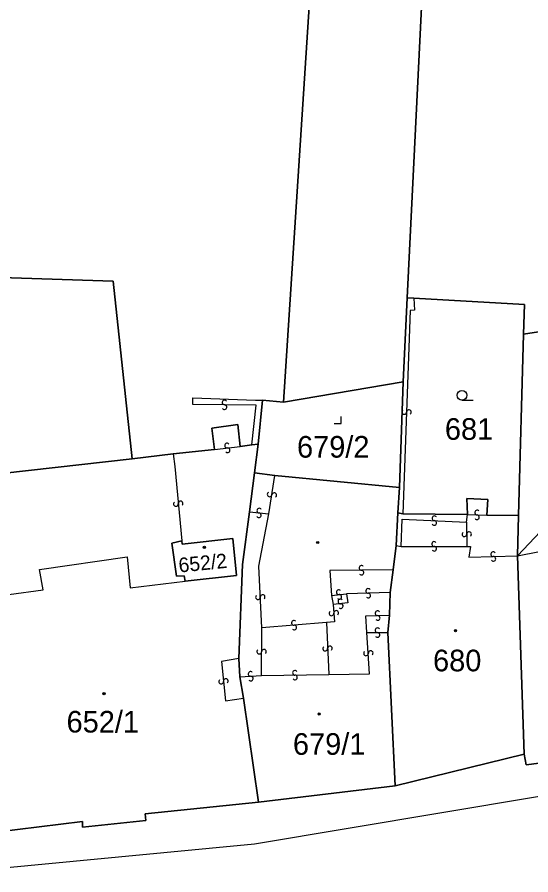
# Model space of a CAD drawing. Extents: x -600309 to -598967, y -1161267 to -1160292.
# Drawn here: x -599674.7 to -599634.3, y -1161199.7 to -1161132.3 of the extents above; entities that cross this region are included whole.
import ezdxf

# ---------------------------------------------------------------- set-up
doc = ezdxf.new("R2010")
doc.units = 0
for name, color, linetype in [('Level 1', 7, 'Continuous'), ('Level 13', 7, 'Continuous'), ('Level 3', 7, 'Continuous'), ('Level 4', 7, 'Continuous'), ('Level 5', 7, 'Continuous'), ('Level 60', 7, 'Continuous')]:
    doc.layers.add(name, color=color, linetype=linetype)

msp = doc.modelspace()

# ---------------------------------------------------------------- linework, layer by layer
at = {"layer": 'Level 1'}
for points in [[(-599649.68, -1161089.96), (-599649.35, -1161094.29), (-599653.75, -1161162.54)], [(-599642.61, -1161097.71), (-599641.67, -1161105.99), (-599644.06, -1161154.35)], [(-599695.97, -1161151.52), (-599691.91, -1161152.23), (-599667.12, -1161153.03), (-599665.63, -1161167)], [(-599644.06, -1161154.35), (-599644.36, -1161160.94)], [(-599644.06, -1161154.35), (-599643.54, -1161154.36)], [(-599643.54, -1161154.36), (-599634.84, -1161154.88), (-599634.91, -1161157.21)], [(-599634.91, -1161157.21), (-599624.92, -1161155.66)], [(-599634.91, -1161157.21), (-599635.31, -1161171.44)], [(-599644.36, -1161160.94), (-599653.75, -1161162.54)], [(-599644.36, -1161160.94), (-599644.66, -1161169.26)], [(-599655.4, -1161162.39), (-599655.75, -1161165.85)], [(-599653.75, -1161162.54), (-599655.4, -1161162.39)], [(-599659.17, -1161166.26), (-599659.38, -1161164.58), (-599657.35, -1161164.31), (-599657.17, -1161166.03)], [(-599657.17, -1161166.03), (-599656.24, -1161165.89)], [(-599656.24, -1161165.89), (-599655.75, -1161165.85)], [(-599655.75, -1161165.85), (-599656.04, -1161168.09)], [(-599665.63, -1161167), (-599662.42, -1161166.59)], [(-599662.42, -1161166.59), (-599659.17, -1161166.26)], [(-599681.94, -1161168.83), (-599665.63, -1161167)], [(-599656.04, -1161168.09), (-599656.44, -1161171.17)], [(-599656.04, -1161168.09), (-599654.43, -1161168.31)], [(-599654.43, -1161168.31), (-599644.66, -1161169.26)], [(-599644.66, -1161169.26), (-599644.78, -1161171.24)], [(-599639.32, -1161171.38), (-599639.36, -1161170.12), (-599637.72, -1161170.2), (-599637.81, -1161171.42)], [(-599656.44, -1161171.17), (-599656.98, -1161175.31), (-599657.28, -1161182.69)], [(-599644.78, -1161171.24), (-599644.91, -1161173.81)], [(-599644.78, -1161171.24), (-599644.39, -1161171.31)], [(-599644.39, -1161171.31), (-599639.32, -1161171.38)], [(-599637.81, -1161171.42), (-599635.31, -1161171.44)], [(-599635.31, -1161171.44), (-599635.38, -1161174.61)], [(-599661.74, -1161173.45), (-599662.52, -1161173.61), (-599662.16, -1161176.22), (-599661.55, -1161176.19), (-599661.49, -1161176.61)], [(-599661.74, -1161173.45), (-599661.71, -1161173.71), (-599657.74, -1161173.25), (-599657.45, -1161176.15), (-599661.49, -1161176.61)], [(-599644.91, -1161173.81), (-599645.16, -1161175.72)], [(-599635.38, -1161174.61), (-599634.86, -1161190.21)], [(-599645.16, -1161175.72), (-599645.4, -1161177.51)], [(-599645.4, -1161177.51), (-599645.45, -1161179.28)], [(-599645.45, -1161179.28), (-599645.56, -1161180.65)], [(-599645.56, -1161180.65), (-599644.99, -1161192.68)], [(-599657.28, -1161182.69), (-599657.18, -1161184.12)], [(-599657.18, -1161184.12), (-599656.91, -1161185.79)], [(-599656.91, -1161185.79), (-599655.73, -1161193.97)], [(-599618.13, -1161185.88), (-599627.48, -1161188.16), (-599627.35, -1161190.09), (-599634.71, -1161191.05), (-599634.86, -1161190.21)], [(-599634.86, -1161190.21), (-599644.99, -1161192.68)], [(-599644.99, -1161192.68), (-599655.73, -1161193.97)], [(-599655.73, -1161193.97), (-599664.61, -1161194.9), (-599664.57, -1161195.42), (-599669.53, -1161195.94), (-599669.55, -1161195.49), (-599678.06, -1161196.55)]]:
    msp.add_lwpolyline(points, dxfattribs=at)
at = {"layer": 'Level 13'}
for centre, start, end in [((-599658.387, -1161162.566), 36.34972, 268.93972), ((-599658.394, -1161162.934), 216.56418, 88.66218), ((-599644.284, -1161163.313), 125.11543, 357.70543), ((-599643.916, -1161163.328), 305.32988, 177.42788), ((-599658.189, -1161165.957), 43.93293, 276.03093), ((-599658.15, -1161166.323), 223.71848, 96.30848), ((-599654.852, -1161169.789), 118.31216, 350.41015), ((-599654.488, -1161169.85), 298.0977, 170.6877), ((-599662.203, -1161170.537), 132.61707, 5.20707), ((-599661.836, -1161170.504), 312.83152, 184.92952), ((-599655.699, -1161171.433), 211.55894, 84.14894), ((-599655.66, -1161171.067), 31.77339, 263.87139), ((-599641.91, -1161171.666), 34.87826, 266.97625), ((-599638.563, -1161171.216), 35.85532, 267.95332), ((-599638.576, -1161171.584), 215.64086, 88.23086), ((-599641.929, -1161172.034), 214.6638, 87.2538), ((-599639.564, -1161172.922), 128.05814, 0.64814), ((-599639.196, -1161172.919), 308.27259, 180.37059), ((-599641.938, -1161173.686), 37.37273, 269.47073), ((-599641.941, -1161174.054), 217.15828, 89.74828), ((-599637.294, -1161174.486), 39.17201, 271.27001), ((-599637.285, -1161174.854), 218.95755, 91.54755), ((-599647.641, -1161175.566), 37.85134, 270.44134), ((-599647.639, -1161175.934), 218.06579, 90.16379), ((-599649.419, -1161177.477), 43.71293, 275.81092), ((-599647.114, -1161177.376), 38.66571, 271.25571), ((-599647.107, -1161177.744), 218.88017, 90.97817), ((-599655.764, -1161177.867), 129.98068, 2.07868), ((-599655.396, -1161177.852), 309.76622, 182.35622), ((-599649.38, -1161177.843), 223.49847, 96.08847), ((-599649.298, -1161178.197), 43.01429, 275.60429), ((-599649.626, -1161179.107), 311.96328, 184.06127), ((-599649.263, -1161178.564), 223.22875, 95.32674), ((-599649.994, -1161179.134), 131.74882, 4.33882), ((-599646.374, -1161179.126), 39.24041, 271.33841), ((-599646.365, -1161179.494), 219.02596, 91.61596), ((-599652.944, -1161179.877), 41.88458, 274.47458), ((-599652.917, -1161180.244), 222.09904, 94.19703), ((-599646.378, -1161180.466), 37.37273, 269.47073), ((-599646.381, -1161180.834), 217.15828, 89.74828), ((-599655.664, -1161182.147), 126.9156, 359.01359), ((-599655.296, -1161182.152), 306.70114, 179.29114), ((-599650.484, -1161181.907), 129.67209, 2.26209), ((-599650.116, -1161181.894), 309.88654, 181.98454), ((-599647.284, -1161182.28), 131.08116, 3.17916), ((-599646.916, -1161182.259), 310.86671, 183.45671), ((-599652.861, -1161183.806), 38.23914, 270.33714), ((-599658.286, -1161184.463), 313.10168, 185.19968), ((-599656.348, -1161183.896), 40.43922, 272.53722), ((-599656.331, -1161184.264), 220.22476, 92.81476), ((-599652.858, -1161184.174), 218.02469, 90.61469), ((-599658.653, -1161184.498), 132.88723, 5.47723)]:
    msp.add_arc(centre, 0.184, start, end, dxfattribs=at)
at = {"layer": 'Level 3'}
for points in [[(-599702.32, -1161201.68), (-599656.03, -1161197.24), (-599626.62, -1161192.32), (-599613.46, -1161189.52), (-599594.1, -1161184), (-599575.69, -1161176.97), (-599556.39, -1161168.39), (-599543.64, -1161161.67), (-599532.27, -1161154.44), (-599509.53, -1161138.52), (-599483.84, -1161120.4), (-599461.23, -1161105.05), (-599450.7, -1161099.54), (-599439.87, -1161095.45), (-599428.48, -1161092.61), (-599395.34, -1161083.09)], [(-599643.54, -1161154.36), (-599643.49, -1161155.31), (-599643.82, -1161155.33), (-599644.39, -1161171.31)], [(-599635.38, -1161174.61), (-599632.25, -1161171.28), (-599633.44, -1161166.44), (-599631.44, -1161165.92), (-599632.62, -1161161.91), (-599624.2, -1161160.02)], [(-599656.24, -1161165.89), (-599655.91, -1161162.79), (-599660.87, -1161162.72), (-599660.89, -1161162.19), (-599655.95, -1161162.39), (-599655.4, -1161162.39)], [(-599659.17, -1161166.26), (-599657.17, -1161166.03)], [(-599662.42, -1161166.59), (-599662.3, -1161167.59), (-599661.74, -1161173.45)], [(-599654.91, -1161171.32), (-599654.43, -1161168.31)], [(-599656.44, -1161171.17), (-599654.91, -1161171.32)], [(-599655.47, -1161180.27), (-599655.69, -1161175.44), (-599654.91, -1161171.32)], [(-599639.39, -1161171.96), (-599639.32, -1161171.38)], [(-599639.32, -1161171.38), (-599637.81, -1161171.42)], [(-599644.52, -1161173.87), (-599644.44, -1161171.74), (-599639.39, -1161171.96)], [(-599639.39, -1161171.96), (-599639.36, -1161173.87)], [(-599635.38, -1161174.61), (-599628.75, -1161173.3)], [(-599644.91, -1161173.81), (-599644.52, -1161173.87)], [(-599644.52, -1161173.87), (-599639.36, -1161173.87)], [(-599639.36, -1161173.87), (-599639.07, -1161173.87), (-599639.2, -1161174.73), (-599635.38, -1161174.61)], [(-599680.75, -1161178.38), (-599672.64, -1161177.3), (-599672.91, -1161175.69), (-599666.02, -1161174.7), (-599665.8, -1161177.12), (-599661.49, -1161176.61)], [(-599645.16, -1161175.72), (-599650.12, -1161175.78), (-599649.99, -1161177.73)], [(-599645.4, -1161177.51), (-599648.82, -1161177.6)], [(-599649.99, -1161177.73), (-599648.82, -1161177.6)], [(-599649.99, -1161177.73), (-599649.87, -1161178.44)], [(-599648.82, -1161177.6), (-599648.7, -1161178.32), (-599649.87, -1161178.44)], [(-599649.87, -1161178.44), (-599649.76, -1161179.81), (-599650.39, -1161179.85)], [(-599647.21, -1161180.65), (-599647.29, -1161179.34), (-599645.45, -1161179.28)], [(-599655.5, -1161184.03), (-599655.47, -1161180.27)], [(-599650.39, -1161179.85), (-599655.47, -1161180.27)], [(-599650.39, -1161179.85), (-599650.21, -1161183.95)], [(-599650.21, -1161183.95), (-599647, -1161183.89), (-599647.21, -1161180.65)], [(-599647.21, -1161180.65), (-599645.56, -1161180.65)], [(-599657.28, -1161182.69), (-599658.62, -1161182.93), (-599658.31, -1161186.02), (-599656.91, -1161185.79)], [(-599657.18, -1161184.12), (-599655.5, -1161184.03)], [(-599655.5, -1161184.03), (-599650.21, -1161183.95)]]:
    msp.add_lwpolyline(points, dxfattribs=at)
at = {"layer": 'Level 5'}
msp.add_line((-599639.75, -1161162.38), (-599638.875, -1161162.38), dxfattribs=at)
msp.add_lwpolyline([(-599649.79, -1161164.21), (-599649.24, -1161164.21), (-599649.24, -1161163.66)], dxfattribs=at)
for centre, radius in [((-599639.75, -1161162.005), 0.375), ((-599651.07, -1161173.57), 0.09), ((-599651.07, -1161173.57), 0.0521), ((-599659.97, -1161173.95), 0.09), ((-599659.97, -1161173.95), 0.0521), ((-599640.26, -1161180.49), 0.09), ((-599640.26, -1161180.49), 0.0521), ((-599667.85, -1161185.44), 0.09), ((-599667.85, -1161185.44), 0.0521), ((-599650.96, -1161187.05), 0.09), ((-599650.96, -1161187.05), 0.0521)]:
    msp.add_circle(centre, radius, dxfattribs=at)
at = {"layer": 'Level 60'}
for points in [[(-599649.35, -1161094.29), (-599649.68, -1161089.96), (-599650.68, -1161075.55), (-599650.7, -1161075.24), (-599651.23, -1161070.54), (-599643, -1161069.58), (-599642.65, -1161071.73), (-599642.16, -1161079.78), (-599642.61, -1161097.71), (-599641.67, -1161105.99), (-599644.06, -1161154.35), (-599644.36, -1161160.94), (-599653.75, -1161162.54)], [(-599690.37, -1161094.28), (-599690.54, -1161088.37), (-599649.68, -1161089.96), (-599649.35, -1161094.29), (-599653.75, -1161162.54), (-599655.4, -1161162.39), (-599655.75, -1161165.85), (-599656.24, -1161165.89), (-599657.17, -1161166.03), (-599657.35, -1161164.31), (-599659.38, -1161164.58), (-599659.17, -1161166.26), (-599662.42, -1161166.59), (-599665.63, -1161167), (-599667.12, -1161153.03), (-599691.91, -1161152.23), (-599695.97, -1161151.52), (-599693.43, -1161130.46), (-599690.54, -1161110.9), (-599689.77, -1161105.35)], [(-599641.67, -1161105.99), (-599642.61, -1161097.71), (-599614.7, -1161099.38), (-599613.36, -1161135.63), (-599613.34, -1161137.47), (-599613.17, -1161140.4), (-599612.72, -1161151.06), (-599612.7, -1161151.42), (-599612.66, -1161152.35), (-599612.56, -1161155.35), (-599614.91, -1161155.78), (-599622.93, -1161155.26), (-599624.92, -1161155.66), (-599634.91, -1161157.21), (-599634.84, -1161154.88), (-599643.54, -1161154.36), (-599644.06, -1161154.35)], [(-599698.15, -1161169.14), (-599695.97, -1161151.52), (-599691.91, -1161152.23), (-599667.12, -1161153.03), (-599665.63, -1161167), (-599681.94, -1161168.83), (-599695.79, -1161170.32), (-599695.83, -1161169.35), (-599697.55, -1161169.23)], [(-599644.36, -1161160.94), (-599644.06, -1161154.35), (-599643.54, -1161154.36), (-599634.84, -1161154.88), (-599634.91, -1161157.21), (-599635.31, -1161171.44), (-599637.81, -1161171.42), (-599637.72, -1161170.2), (-599639.36, -1161170.12), (-599639.32, -1161171.38), (-599644.39, -1161171.31), (-599644.78, -1161171.24), (-599644.66, -1161169.26)], [(-599635.38, -1161174.61), (-599635.31, -1161171.44), (-599634.91, -1161157.21), (-599624.92, -1161155.66), (-599622.93, -1161155.26), (-599614.91, -1161155.78), (-599612.56, -1161155.35), (-599612.43, -1161158.9), (-599612.08, -1161162.42), (-599611.68, -1161166.99), (-599609.53, -1161174.88), (-599606.69, -1161185.32), (-599607.73, -1161185.71), (-599608.01, -1161185.82), (-599608.78, -1161183.5), (-599618.13, -1161185.88), (-599627.48, -1161188.16), (-599627.35, -1161190.09), (-599634.71, -1161191.05), (-599634.86, -1161190.21)], [(-599655.4, -1161162.39), (-599653.75, -1161162.54), (-599644.36, -1161160.94), (-599644.66, -1161169.26), (-599654.43, -1161168.31), (-599656.04, -1161168.09), (-599655.75, -1161165.85)], [(-599681.9, -1161169.4), (-599681.94, -1161168.83), (-599665.63, -1161167), (-599662.42, -1161166.59), (-599659.17, -1161166.26), (-599659.38, -1161164.58), (-599657.35, -1161164.31), (-599657.17, -1161166.03), (-599656.24, -1161165.89), (-599655.75, -1161165.85), (-599656.04, -1161168.09), (-599656.44, -1161171.17), (-599656.98, -1161175.31), (-599657.28, -1161182.69), (-599657.18, -1161184.12), (-599656.91, -1161185.79), (-599655.73, -1161193.97), (-599664.61, -1161194.9), (-599664.57, -1161195.42), (-599669.53, -1161195.94), (-599669.55, -1161195.49), (-599678.06, -1161196.55), (-599680.75, -1161178.38), (-599681.81, -1161169.79)], [(-599656.04, -1161168.09), (-599654.43, -1161168.31), (-599644.66, -1161169.26), (-599644.78, -1161171.24), (-599644.91, -1161173.81), (-599645.16, -1161175.72), (-599645.4, -1161177.51), (-599645.45, -1161179.28), (-599645.56, -1161180.65), (-599644.99, -1161192.68), (-599655.73, -1161193.97), (-599656.91, -1161185.79), (-599657.18, -1161184.12), (-599657.28, -1161182.69), (-599656.98, -1161175.31), (-599656.44, -1161171.17)], [(-599644.91, -1161173.81), (-599644.78, -1161171.24), (-599644.39, -1161171.31), (-599639.32, -1161171.38), (-599639.36, -1161170.12), (-599637.72, -1161170.2), (-599637.81, -1161171.42), (-599635.31, -1161171.44), (-599635.38, -1161174.61), (-599634.86, -1161190.21), (-599644.99, -1161192.68), (-599645.56, -1161180.65), (-599645.45, -1161179.28), (-599645.4, -1161177.51), (-599645.16, -1161175.72)], [(-599661.74, -1161173.45), (-599662.52, -1161173.61), (-599662.16, -1161176.22), (-599661.55, -1161176.19), (-599661.49, -1161176.61), (-599657.45, -1161176.15), (-599657.74, -1161173.25), (-599661.71, -1161173.71)], [(-599662.52, -1161173.61), (-599661.74, -1161173.45), (-599661.71, -1161173.71), (-599657.74, -1161173.25), (-599657.45, -1161176.15), (-599661.49, -1161176.61), (-599661.55, -1161176.19), (-599662.16, -1161176.22)]]:
    msp.add_lwpolyline(points, close=True, dxfattribs=at)
msp.add_lwpolyline([(-599678.06, -1161196.55), (-599669.55, -1161195.49), (-599669.53, -1161195.94), (-599664.57, -1161195.42), (-599664.61, -1161194.9), (-599655.73, -1161193.97), (-599644.99, -1161192.68), (-599634.86, -1161190.21), (-599634.71, -1161191.05), (-599627.35, -1161190.09), (-599627.48, -1161188.16), (-599618.13, -1161185.88), (-599608.78, -1161183.5), (-599608.01, -1161185.82), (-599607.73, -1161185.71), (-599606.69, -1161185.32), (-599596.65, -1161181.9), (-599596.56, -1161182.08), (-599594.97, -1161181.49), (-599595.09, -1161181.16), (-599591.47, -1161179.88), (-599586.76, -1161177.85), (-599565.49, -1161168.82)], dxfattribs=at)

# ---------------------------------------------------------------- texts
at = {"layer": 'Level 4'}
for s, p in [('681', (-599641.09, -1161165.5)), ('679/2', (-599652.7, -1161166.9)), ('680', (-599642.02, -1161183.69)), ('652/1', (-599670.79, -1161188.5)), ('679/1', (-599653.02, -1161190.25))]:
    msp.add_text(s, height=1.7, dxfattribs=at).set_placement(p)
msp.add_text('652/2', height=1.14, rotation=5.60457, dxfattribs=at).set_placement((-599661.944, -1161175.928))

doc.saveas('drawing.dxf')
